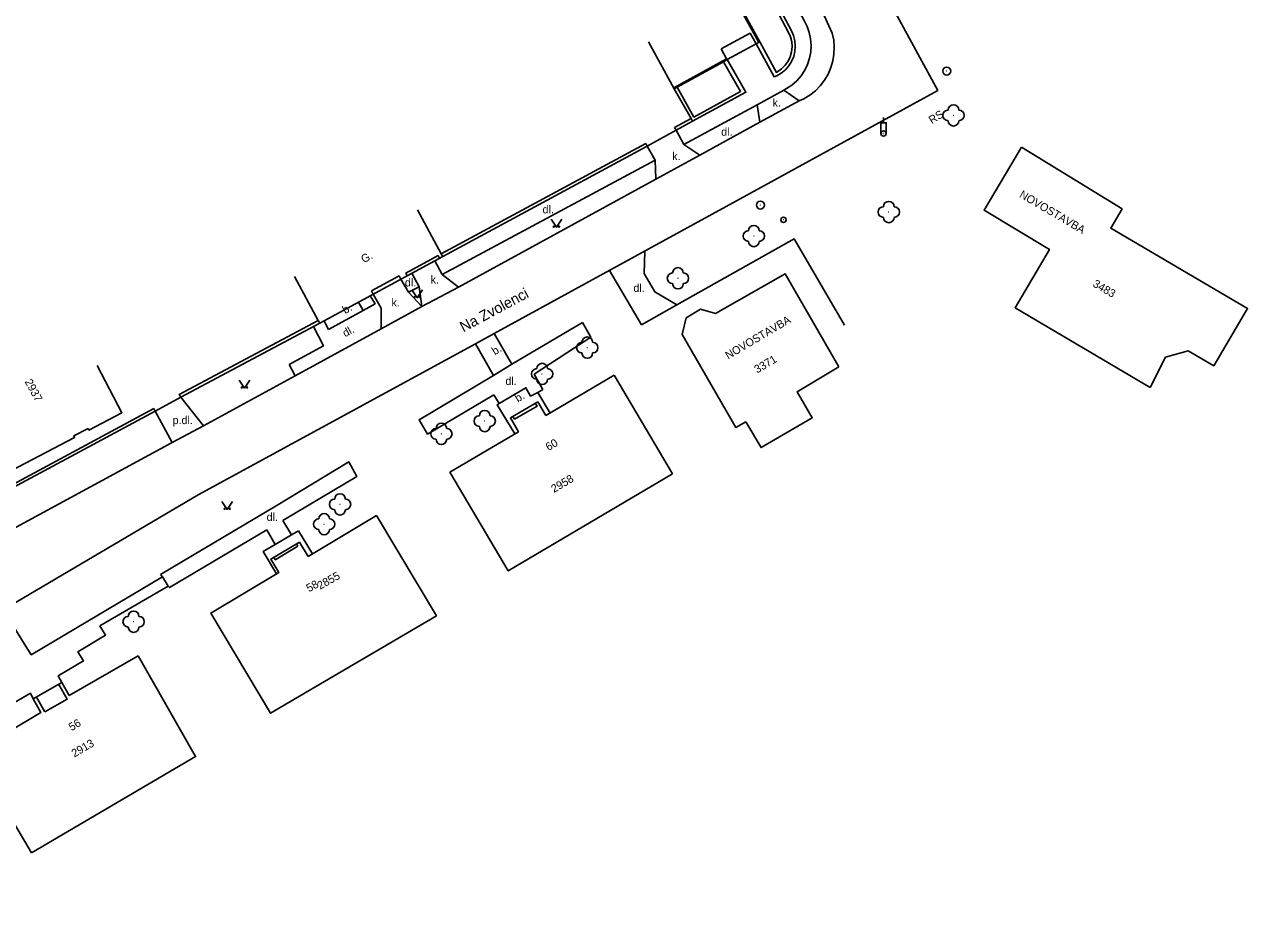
# Model space of a CAD drawing. Extents: x -584400 to -581602, y -1210894 to -1208793.
# Drawn here: x -582040.8 to -581926.1, y -1209431.9 to -1209348.6 of the extents above; entities that cross this region are included whole.
import ezdxf

# ---------------------------------------------------------------- set-up
doc = ezdxf.new("R2010")
doc.units = 0
for name, color, linetype in [('BUDOVY_MĚŘ', 7, 'Continuous'), ('MAP_ZN_BP', 7, 'Continuous'), ('NÁZVY_ULIC_TOK_SMĚR', 7, 'Continuous'), ('POMOC_POPIS', 7, 'Continuous'), ('ROZHRANÍ_PLOCH', 7, 'Continuous'), ('ZELEŇ', 7, 'Continuous'), ('ZN_BP', 7, 'Continuous'), ('ZN_DOPLŇKOVÉ', 7, 'Continuous'), ('ZN_KULTUR', 7, 'Continuous'), ('Č_POPIS_EVID', 7, 'Continuous')]:
    doc.layers.add(name, color=color, linetype=linetype)

msp = doc.modelspace()

# ---------------------------------------------------------------- linework, layer by layer
at = {"layer": 'BUDOVY_MĚŘ'}
for points in [[(-581977.5, -1209339.91), (-581977.36, -1209340.17), (-581971.85, -1209350.2), (-581972.2, -1209350.39), (-581974.9, -1209351.87), (-581975.25, -1209352.06), (-581979.6, -1209354.45), (-581979.86, -1209354.59)], [(-581982.26, -1209350.21), (-581979.86, -1209354.59)], [(-581947.32, -1209360.08), (-581950.83, -1209365.99), (-581944.7, -1209369.66), (-581947.9, -1209375.12), (-581935.27, -1209382.59)], [(-581947.32, -1209360.08), (-581937.9, -1209365.86), (-581938.94, -1209367.67), (-581926.14, -1209375.18), (-581929.31, -1209380.56), (-581931.69, -1209379.17), (-581933.83, -1209379.76), (-581935.27, -1209382.59)], [(-582003.93, -1209365.93), (-582001.69, -1209370.06), (-582001.55, -1209370.32), (-582013.07, -1209376.58)], [(-581978.75, -1209376.06), (-581977.41, -1209375.27), (-581976.01, -1209375.65), (-581969.47, -1209371.93), (-581964.44, -1209380.66)], [(-582015.46, -1209372.18), (-582013.22, -1209376.31), (-582013.07, -1209376.58)], [(-581978.75, -1209376.06), (-581979.11, -1209377.64), (-581974.08, -1209386.34), (-581973.16, -1209385.8), (-581971.73, -1209388.23), (-581966.93, -1209385.44), (-581968.35, -1209383), (-581964.44, -1209380.66)], [(-582034.79, -1209386.45), (-582036.13, -1209387.14), (-582036.06, -1209387.27), (-582041.98, -1209390.39), (-582047.13, -1209380.59)], [(-582033.94, -1209380.54), (-582031.62, -1209384.97), (-582034.72, -1209386.59)], [(-581991.88, -1209385.22), (-581985.48, -1209381.44)], [(-581980.01, -1209390.7), (-581985.48, -1209381.44)], [(-581980.01, -1209390.7), (-581995.42, -1209399.79), (-582000.88, -1209390.54), (-581994.46, -1209386.74), (-581995.22, -1209385.45), (-581992.64, -1209383.93)], [(-581991.88, -1209385.22), (-581992.64, -1209383.93)], [(-582034.79, -1209386.45), (-582034.72, -1209386.59)], [(-582014.18, -1209398.43), (-582007.75, -1209394.58)], [(-582002.13, -1209404), (-582007.75, -1209394.58)], [(-582002.13, -1209404), (-582017.71, -1209413.12), (-582023.29, -1209403.74), (-582016.92, -1209399.95), (-582017.67, -1209398.68), (-582014.99, -1209397.08)], [(-582014.18, -1209398.43), (-582014.99, -1209397.08)], [(-582040.08, -1209426.2), (-582024.72, -1209417.19), (-582030.08, -1209407.76)], [(-582036.56, -1209411.45), (-582030.08, -1209407.76)], [(-582040.08, -1209426.2), (-582045.62, -1209416.86), (-582039.23, -1209413.07), (-582039.93, -1209411.78), (-582037.24, -1209410.25)], [(-582036.56, -1209411.45), (-582037.24, -1209410.25)]]:
    msp.add_lwpolyline(points, dxfattribs=at)
at = {"layer": 'MAP_ZN_BP'}
for centre, radius in [((-581954.33, -1209352.94), 0.375), ((-581954.33, -1209352.94), 0.0005), ((-581971.79, -1209365.5), 0.375), ((-581971.79, -1209365.5), 0.0005)]:
    msp.add_circle(centre, radius, dxfattribs=at)
at = {"layer": 'ROZHRANÍ_PLOCH'}
for points in [[(-581976.93, -1209327.03), (-581966.13, -1209347.05), (-581965.05, -1209349.39), (-581964.92, -1209350.03), (-581964.87, -1209350.68), (-581964.9, -1209351.34), (-581965.01, -1209351.99), (-581965.19, -1209352.62), (-581965.45, -1209353.22), (-581965.79, -1209353.79), (-581966.18, -1209354.31), (-581966.64, -1209354.78), (-581967.16, -1209355.19), (-581967.71, -1209355.53), (-581968.16, -1209355.74)], [(-581978.87, -1209327.44), (-581967.69, -1209348.21), (-581967.41, -1209348.75), (-581967.21, -1209349.33), (-581967.08, -1209349.92), (-581967.04, -1209350.53), (-581967.07, -1209351.14), (-581967.18, -1209351.74), (-581967.37, -1209352.32), (-581967.64, -1209352.87), (-581967.97, -1209353.38), (-581968.37, -1209353.84), (-581968.83, -1209354.25), (-581969.58, -1209354.73)], [(-581974.99, -1209365.64), (-581955.17, -1209354.76), (-581963.46, -1209339.49)], [(-581977.8, -1209340.32), (-581976.25, -1209343.25), (-581975.89, -1209343.05), (-581971.93, -1209350.25)], [(-581975.45, -1209350.87), (-581972.75, -1209349.39), (-581972.2, -1209350.4)], [(-581975.45, -1209350.87), (-581974.95, -1209351.79), (-581979.91, -1209354.5)], [(-581972.1, -1209356.1), (-581969.58, -1209354.73)], [(-581968.16, -1209355.74), (-581969.58, -1209354.73)], [(-581968.16, -1209355.74), (-581971.83, -1209357.74)], [(-581972.1, -1209356.1), (-581978.97, -1209359.82)], [(-581972.1, -1209356.1), (-581971.83, -1209357.74)], [(-581971.83, -1209357.74), (-581977.47, -1209360.82)], [(-581978.97, -1209359.82), (-581979.69, -1209358.49)], [(-581982.39, -1209359.98), (-581981.66, -1209361.28)], [(-581978.97, -1209359.82), (-581977.47, -1209360.82)], [(-581981.66, -1209361.28), (-582001.61, -1209372.02)], [(-581981.66, -1209361.28), (-581981.6, -1209363.08)], [(-581977.47, -1209360.82), (-581981.6, -1209363.08)], [(-581981.6, -1209363.08), (-582000.07, -1209373.18)], [(-581974.99, -1209365.64), (-581996.73, -1209377.55)], [(-582001.98, -1209370.24), (-582005.01, -1209371.88), (-582004.88, -1209372.13)], [(-582002.31, -1209370.73), (-582001.61, -1209372.02)], [(-582001.98, -1209370.24), (-582001.85, -1209370.48)], [(-581979.63, -1209374.84), (-581981.68, -1209373.64), (-581982.67, -1209371.91), (-581982.63, -1209369.83)], [(-582004.44, -1209371.89), (-582003.75, -1209373.16)], [(-582001.61, -1209372.02), (-582000.07, -1209373.18)], [(-581985.92, -1209371.63), (-581982.94, -1209376.73)], [(-582005.64, -1209372.14), (-582008.22, -1209373.55), (-582008.06, -1209373.85)], [(-582005.64, -1209372.14), (-582005.47, -1209372.45)], [(-582005.47, -1209372.45), (-582004.77, -1209373.65)], [(-582004.77, -1209373.65), (-582003.51, -1209375.02), (-582003.75, -1209373.16)], [(-582003.75, -1209373.16), (-582004.77, -1209373.65)], [(-582000.07, -1209373.18), (-582003.51, -1209375.02)], [(-582008.36, -1209374.02), (-582007.9, -1209374.75), (-582009.01, -1209375.38)], [(-582008.06, -1209373.85), (-582007.34, -1209375.17), (-582007.34, -1209377.1)], [(-582009.01, -1209375.38), (-582012.26, -1209377.15)], [(-582009.45, -1209374.61), (-582009.01, -1209375.38)], [(-582003.51, -1209375.02), (-582007.34, -1209377.1)], [(-582012.68, -1209376.37), (-582012.26, -1209377.15)], [(-581988.47, -1209376.49), (-581995.07, -1209380.4)], [(-581988.47, -1209376.49), (-581987.69, -1209377.89), (-581993, -1209381.35)], [(-582015.96, -1209380.44), (-582012.73, -1209378.7), (-582013.65, -1209376.88)], [(-582007.34, -1209377.1), (-582015.39, -1209381.49)], [(-581996.73, -1209377.55), (-581998.47, -1209378.51)], [(-581995.07, -1209380.4), (-581996.73, -1209377.55)], [(-581998.47, -1209378.51), (-582024.46, -1209392.67), (-582042.74, -1209403.43)], [(-581998.47, -1209378.51), (-581996.81, -1209381.48)], [(-582015.96, -1209380.44), (-582015.39, -1209381.49)], [(-581995.07, -1209380.4), (-581996.81, -1209381.48)], [(-582015.39, -1209381.49), (-582023.96, -1209386.19)], [(-581996.81, -1209381.48), (-582003.77, -1209385.63), (-582002.98, -1209386.97), (-581996.76, -1209383.28)], [(-581992.16, -1209382.77), (-581993, -1209381.35)], [(-582026.1, -1209383.51), (-582023.96, -1209386.19)], [(-581996.28, -1209384.11), (-581996.76, -1209383.28)], [(-581992.65, -1209383.05), (-581993.32, -1209383.4), (-581993.76, -1209382.62), (-581996.28, -1209384.11)], [(-581992.16, -1209382.77), (-581992.65, -1209383.05)], [(-581991.5, -1209384.99), (-581992.65, -1209383.05)], [(-581996.28, -1209384.11), (-581996.45, -1209384.21), (-581994.8, -1209386.95)], [(-581994.82, -1209385.58), (-581992.72, -1209384.35), (-581992.88, -1209384.07)], [(-582028.5, -1209384.8), (-582026.91, -1209387.75)], [(-581994.82, -1209385.58), (-581994.98, -1209385.31)], [(-582023.96, -1209386.19), (-582026.91, -1209387.75)], [(-582026.91, -1209387.75), (-582041.88, -1209395.88), (-582042.47, -1209396.08), (-582043.09, -1209396.19), (-582043.71, -1209396.23), (-582044.34, -1209396.19), (-582044.95, -1209396.07), (-582045.51, -1209395.88), (-582046.19, -1209395.17), (-582046.81, -1209394.4), (-582047.37, -1209393.58), (-582047.68, -1209393.05)], [(-582027.99, -1209400.11), (-582017.15, -1209393.69), (-582010.36, -1209389.57), (-582009.61, -1209390.93), (-582016.53, -1209395.05)], [(-582027.27, -1209401.21), (-582027.17, -1209401.35), (-582018.04, -1209395.95)], [(-582017.25, -1209397.3), (-582018.04, -1209395.95)], [(-582015.73, -1209396.41), (-582016.53, -1209395.05)], [(-582015.73, -1209396.41), (-582015.06, -1209396.02)], [(-582013.77, -1209398.18), (-582015.06, -1209396.02)], [(-582017.25, -1209397.3), (-582015.73, -1209396.41)], [(-582015.14, -1209397.48), (-582015.27, -1209397.25)], [(-582017.13, -1209400.07), (-582018.38, -1209397.97), (-582017.25, -1209397.3)], [(-582015.14, -1209397.48), (-582017.25, -1209398.74), (-582017.38, -1209398.51)], [(-582027.83, -1209400.35), (-582040.12, -1209407.65), (-582042.74, -1209403.43)], [(-582027.99, -1209400.11), (-582027.83, -1209400.35)], [(-582027.83, -1209400.35), (-582027.27, -1209401.21)], [(-582033.7, -1209404.94), (-582027.27, -1209401.21)], [(-582033.7, -1209404.94), (-582033.17, -1209405.82), (-582035.75, -1209407.38), (-582035.23, -1209408.23), (-582037.58, -1209409.63), (-582037.24, -1209410.25)], [(-582038.83, -1209413.01), (-582036.75, -1209411.82), (-582037.54, -1209410.42)], [(-582039.93, -1209411.78), (-582040.2, -1209411.25), (-582045.89, -1209414.57), (-582046.9, -1209412.82), (-582053.31, -1209416.72), (-582053.17, -1209416.93), (-582075.88, -1209431.9)], [(-582038.83, -1209413.01), (-582039.63, -1209411.61)]]:
    msp.add_lwpolyline(points, dxfattribs=at)
at = {"layer": 'ZELEŇ'}
for centre in [(-581953.69, -1209357.09), (-581959.76, -1209366.15), (-581972.4, -1209368.4), (-581979.51, -1209372.36), (-581988.01, -1209378.86), (-581992.24, -1209381.33), (-581997.62, -1209385.74), (-582001.68, -1209386.94), (-582011.18, -1209393.55), (-582012.67, -1209395.41), (-582030.52, -1209404.55)]:
    msp.add_circle(centre, 0.0005, dxfattribs=at)
for centre, start, end in [((-581954.19, -1209357.09), 90, 270), ((-581953.69, -1209356.59), 0, 180), ((-581953.19, -1209357.09), 270, 90), ((-581953.69, -1209357.59), 180, 360), ((-581959.76, -1209365.65), 0, 180), ((-581960.26, -1209366.15), 90, 270), ((-581959.26, -1209366.15), 270, 90), ((-581972.4, -1209367.9), 0, 180), ((-581959.76, -1209366.65), 180, 360), ((-581972.9, -1209368.4), 90, 270), ((-581971.9, -1209368.4), 270, 90), ((-581972.4, -1209368.9), 180, 360), ((-581980.01, -1209372.36), 90, 270), ((-581979.51, -1209371.86), 0, 180), ((-581979.01, -1209372.36), 270, 90), ((-581979.51, -1209372.86), 180, 360), ((-581988.51, -1209378.86), 90, 270), ((-581988.01, -1209378.36), 0, 180), ((-581987.51, -1209378.86), 270, 90), ((-581988.01, -1209379.36), 180, 360), ((-581992.74, -1209381.33), 90, 270), ((-581992.24, -1209380.83), 0, 180), ((-581991.74, -1209381.33), 270, 90), ((-581992.24, -1209381.83), 180, 360), ((-581998.12, -1209385.74), 90, 270), ((-581997.62, -1209385.24), 0, 180), ((-581997.12, -1209385.74), 270, 90), ((-582002.18, -1209386.94), 90, 270), ((-582001.68, -1209386.44), 0, 180), ((-582001.18, -1209386.94), 270, 90), ((-581997.62, -1209386.24), 180, 360), ((-582001.68, -1209387.44), 180, 360), ((-582011.18, -1209393.05), 0, 180), ((-582011.68, -1209393.55), 90, 270), ((-582010.68, -1209393.55), 270, 90), ((-582013.17, -1209395.41), 90, 270), ((-582012.67, -1209394.91), 0, 180), ((-582012.17, -1209395.41), 270, 90), ((-582011.18, -1209394.05), 180, 360), ((-582012.67, -1209395.91), 180, 360), ((-582031.02, -1209404.55), 90, 270), ((-582030.52, -1209404.05), 0, 180), ((-582030.02, -1209404.55), 270, 90), ((-582030.52, -1209405.05), 180, 360)]:
    msp.add_arc(centre, 0.5, start, end, dxfattribs=at)
at = {"layer": 'ZN_BP'}
for radius in [0.25, 0.0005]:
    msp.add_circle((-581969.62, -1209366.88), radius, dxfattribs=at)
at = {"layer": 'ZN_DOPLŇKOVÉ'}
msp.add_line((-581960.25, -1209357.79), (-581960.25, -1209357.29), dxfattribs=at)
for points in [[(-581977.36, -1209340.17), (-581974.76, -1209338.73), (-581969.14, -1209349.31), (-581968.96, -1209349.74), (-581968.85, -1209350.2), (-581968.82, -1209350.67), (-581968.87, -1209351.14), (-581968.99, -1209351.59), (-581969.2, -1209352.01), (-581969.47, -1209352.4), (-581969.8, -1209352.73), (-581970.29, -1209353.06), (-581971.85, -1209350.21), (-581971.85, -1209350.2)], [(-581974.94, -1209338.49), (-581974.63, -1209338.32), (-581968.88, -1209349.17), (-581968.68, -1209349.62), (-581968.56, -1209350.1), (-581968.52, -1209350.6), (-581968.55, -1209351.09), (-581968.67, -1209351.57), (-581968.86, -1209352.03), (-581969.13, -1209352.45), (-581969.45, -1209352.82), (-581969.84, -1209353.14), (-581970.26, -1209353.39), (-581970.51, -1209353.49), (-581972.2, -1209350.39)], [(-581974.9, -1209351.87), (-581973.15, -1209354.92), (-581978.14, -1209357.65)], [(-581975.25, -1209352.06), (-581973.65, -1209354.85), (-581978.02, -1209357.25)], [(-581978.29, -1209357.39), (-581979.86, -1209354.59)], [(-581979.6, -1209354.45), (-581978.02, -1209357.25)], [(-581979.84, -1209358.23), (-581978.29, -1209357.39)], [(-581978.14, -1209357.65), (-581979.69, -1209358.49), (-581979.84, -1209358.23)], [(-581978.14, -1209357.65), (-581978.29, -1209357.39)], [(-581960.5, -1209358.79), (-581960.5, -1209357.79), (-581960, -1209357.79), (-581960, -1209358.79)], [(-581982.39, -1209359.98), (-581979.69, -1209358.49)], [(-582001.69, -1209370.06), (-581982.53, -1209359.72)], [(-581982.53, -1209359.72), (-581982.39, -1209359.98), (-582001.55, -1209370.32)], [(-581979.63, -1209374.84), (-581968.63, -1209368.67), (-581963.92, -1209376.76)], [(-581979.63, -1209374.84), (-581982.94, -1209376.73)], [(-582013.22, -1209376.31), (-582026.24, -1209383.25), (-582026.1, -1209383.51)], [(-582013.07, -1209376.58), (-582026.1, -1209383.51)], [(-582028.5, -1209384.8), (-582026.1, -1209383.51)], [(-582028.62, -1209384.58), (-582043.44, -1209392.54), (-582044.21, -1209391.13), (-582044.43, -1209391.25)], [(-582028.62, -1209384.58), (-582028.5, -1209384.8), (-582043.54, -1209392.88), (-582044.43, -1209391.25)]]:
    msp.add_lwpolyline(points, dxfattribs=at)
for radius in [0.25, 0.005]:
    msp.add_circle((-581960.25, -1209358.79), radius, dxfattribs=at)
at = {"layer": 'ZN_KULTUR'}
for points in [[(-581991.4, -1209366.82), (-581990.9, -1209367.57), (-581990.4, -1209366.82)], [(-582004.45, -1209373.44), (-582003.95, -1209374.19), (-582003.45, -1209373.44)], [(-582020.63, -1209381.9), (-582020.13, -1209382.65), (-582019.63, -1209381.9)], [(-582022.25, -1209393.27), (-582021.75, -1209394.02), (-582021.25, -1209393.27)]]:
    msp.add_lwpolyline(points, dxfattribs=at)
for centre in [(-581991.15, -1209367.52), (-581990.65, -1209367.52), (-582004.2, -1209374.14), (-582003.7, -1209374.14), (-582020.38, -1209382.6), (-582019.88, -1209382.6), (-582022, -1209393.97), (-582021.5, -1209393.97)]:
    msp.add_circle(centre, 0.05, dxfattribs=at)

# ---------------------------------------------------------------- texts
at = {"layer": 'NÁZVY_ULIC_TOK_SMĚR'}
msp.add_text('Na Zvolenci', height=1, rotation=28.2652, dxfattribs=at).set_placement((-581999.62, -1209377.44))
at = {"layer": 'POMOC_POPIS'}
for s, p in [('k.', (-581970.65, -1209356.28)), ('dl.', (-581975.46, -1209359)), ('k.', (-581980.05, -1209361.29)), ('dl.', (-581992.2, -1209366.28)), ('dl.', (-582005.1, -1209373.13)), ('k.', (-582002.69, -1209372.85)), ('dl.', (-581983.69, -1209373.64)), ('k.', (-582006.36, -1209375)), ('dl.', (-581995.68, -1209382.36)), ('p.dl.', (-582026.87, -1209386.03)), ('dl.', (-582018.06, -1209395.1))]:
    msp.add_text(s, height=0.75, dxfattribs=at).set_placement(p)
for s, rotation, p in [('RS', 32.5038, (-581955.72, -1209357.93)), ('NOVOSTAVBA', 329.5991, (-581947.59, -1209364.72)), ('G.', 28.4996, (-582008.96, -1209370.96)), ('b.', 28.6648, (-582010.71, -1209375.72)), ('NOVOSTAVBA', 30.5792, (-581974.81, -1209379.98)), ('dl.', 28.6648, (-582010.69, -1209377.9)), ('b.', 31.875, (-581996.67, -1209379.59)), ('b.', 31.875, (-581994.51, -1209384.01))]:
    msp.add_text(s, height=0.75, rotation=rotation, dxfattribs=at).set_placement(p)
at = {"layer": 'Č_POPIS_EVID'}
for s, rotation, p in [('3483', 329.5991, (-581940.71, -1209373.08)), ('3371', 30.5792, (-581972.09, -1209381.29)), ('2937', 298.5106, (-582040.75, -1209382.05)), ('60', 30.5672, (-581991.64, -1209388.56)), ('2958', 30.5792, (-581991.13, -1209392.49)), ('58', 29.0191, (-582014.09, -1209401.8)), ('2855', 29.0191, (-582013.05, -1209401.55)), ('56', 31.2369, (-582036.33, -1209414.82)), ('2913', 30.3526, (-582036.07, -1209417.28))]:
    msp.add_text(s, height=0.75, rotation=rotation, dxfattribs=at).set_placement(p)

doc.saveas('drawing.dxf')
